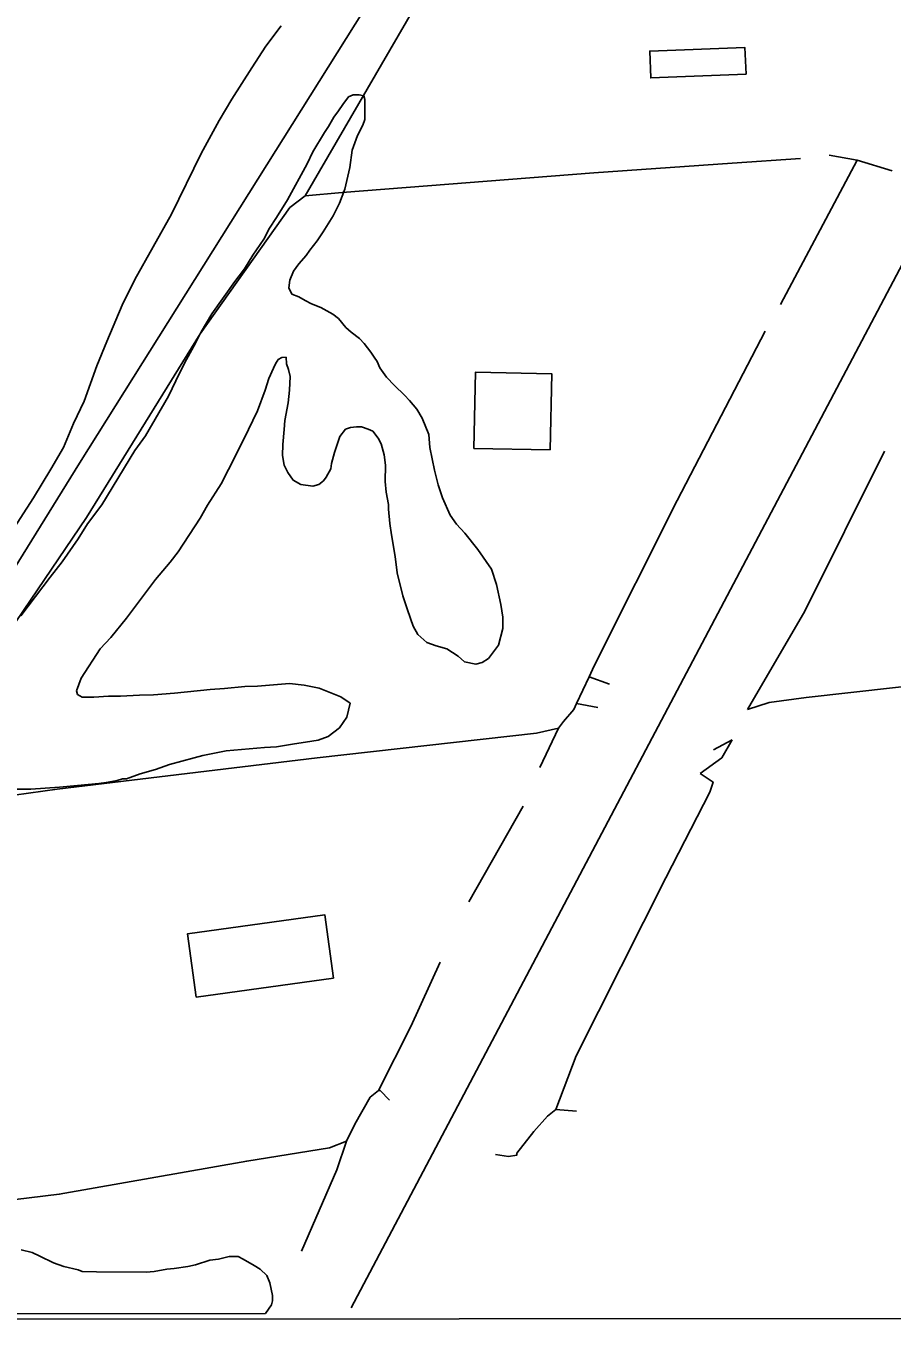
# Model space of a CAD drawing. Extents: x 3297735 to 3335592, y 670436 to 695807.
# Drawn here: x 3302288 to 3302742, y 675812 to 676491 of the extents above; entities that cross this region are included whole.
import ezdxf

# ---------------------------------------------------------------- set-up
doc = ezdxf.new("R2010")
doc.units = 0
for name, color, linetype in [('V-BLDG-OTLN', 7, 'Continuous'), ('V-GRID-FRAM', 7, 'Continuous'), ('V-RAIL-TRAK', 7, 'Continuous'), ('V-ROAD-CNTR', 7, 'Continuous'), ('V-SITE-VEGE', 7, 'Continuous'), ('V-TOPO-SHOR', 7, 'Continuous')]:
    doc.layers.add(name, color=color, linetype=linetype)

msp = doc.modelspace()

# ---------------------------------------------------------------- linework, layer by layer
at = {"layer": 'V-BLDG-OTLN'}
for points in [[(3302665.85, 676465.3), (3302615.88, 676463.41), (3302615.35, 676477.4), (3302665.32, 676479.29)], [(3302563.15, 676268.25), (3302563.96, 676308.24), (3302523.97, 676309.05), (3302523.16, 676269.06)], [(3302449.55, 675991.31), (3302377.62, 675981.35), (3302373.03, 676014.56), (3302444.95, 676024.52)]]:
    msp.add_lwpolyline(points, close=True, dxfattribs=at)
at = {"layer": 'V-GRID-FRAM'}
msp.add_lwpolyline([(3301851.37, 693996.53), (3333375.01, 694028.62), (3333401.46, 675844.07), (3301861.95, 675811.96)], close=True, dxfattribs=at)
at = {"layer": 'V-RAIL-TRAK'}
msp.add_lwpolyline([(3302944.75, 677254.63), (3302885.21, 677161.29), (3302871.56, 677139.84), (3302793.09, 677016.42), (3302702.15, 676873.31), (3302526.2, 676595.64), (3302316.47, 676261.43), (3302147.61, 675988.76), (3302116.78, 675931.62), (3302087.12, 675871.53), (3302067.15, 675830.8), (3302059.45, 675815.1)], dxfattribs=at)
at = {"layer": 'V-ROAD-CNTR'}
msp.add_lwpolyline([(3302458.81, 675818.45), (3302757.79, 676384.7), (3303165.13, 677185.96)], dxfattribs=at)
at = {"layer": 'V-SITE-VEGE'}
for p, q in [((3302422.14, 676490.66), (3302414.14, 676479.96)), ((3302414.14, 676479.96), (3302406.69, 676468.72)), ((3302406.69, 676468.72), (3302396.21, 676452.26)), ((3302396.21, 676452.26), (3302389.58, 676441.01)), ((3302452.25, 676446.06), (3302454.46, 676449.35)), ((3302454.46, 676449.35), (3302457.49, 676453.46)), ((3302457.49, 676453.46), (3302459.96, 676454.56)), ((3302459.96, 676454.56), (3302462.99, 676454.55)), ((3302462.99, 676454.55), (3302465.46, 676453.99)), ((3302465.46, 676453.99), (3302466, 676452.07)), ((3302466, 676452.07), (3302465.98, 676441.63)), ((3302447, 676437.83), (3302449.77, 676442.77)), ((3302449.77, 676442.77), (3302452.25, 676446.06)), ((3302465.98, 676441.63), (3302464.87, 676438.61)), ((3302389.58, 676441.01), (3302380.19, 676423.72)), ((3302438.73, 676424.66), (3302444.8, 676434.81)), ((3302444.8, 676434.81), (3302447, 676437.83)), ((3302464.87, 676438.61), (3302462.1, 676433.12)), ((3302462.1, 676433.12), (3302459.34, 676425.43)), ((3302380.19, 676423.72), (3302364.72, 676391.89)), ((3302435.68, 676418.35), (3302438.73, 676424.66)), ((3302459.34, 676425.43), (3302458.21, 676416.37)), ((3302425.47, 676399.42), (3302435.68, 676418.35)), ((3302458.21, 676416.37), (3302455.43, 676405.11)), ((3302455.43, 676405.11), (3302452.67, 676397.7)), ((3302419.67, 676390.09), (3302425.47, 676399.42)), ((3302452.67, 676397.7), (3302449.35, 676391.11)), ((3302364.72, 676391.89), (3302345.39, 676357.59)), ((3302416.08, 676384.6), (3302419.67, 676390.09)), ((3302449.35, 676391.11), (3302444.11, 676382.61)), ((3302413.05, 676378.84), (3302416.08, 676384.6)), ((3302444.11, 676382.61), (3302441.07, 676377.94)), ((3302407.25, 676370.34), (3302413.05, 676378.84)), ((3302441.07, 676377.94), (3302437.21, 676373.01)), ((3302402.84, 676363.21), (3302407.25, 676370.34)), ((3302435.28, 676370.27), (3302431.42, 676365.88)), ((3302437.21, 676373.01), (3302435.28, 676370.27)), ((3302397.87, 676356.63), (3302402.84, 676363.21)), ((3302428.67, 676362.04), (3302426.73, 676357.37)), ((3302431.42, 676365.88), (3302428.67, 676362.04)), ((3302345.39, 676357.59), (3302338.76, 676344.15)), ((3302385.74, 676339.62), (3302397.87, 676356.63)), ((3302426.73, 676357.37), (3302426.17, 676353.25)), ((3302426.17, 676353.25), (3302427.81, 676349.95)), ((3302427.81, 676349.95), (3302431.37, 676348.57)), ((3302431.37, 676348.57), (3302434.67, 676346.63)), ((3302434.67, 676346.63), (3302437.96, 676344.97)), ((3302338.76, 676344.15), (3302330.74, 676325.21)), ((3302380.21, 676330.29), (3302385.74, 676339.62)), ((3302437.96, 676344.97), (3302442.9, 676343.04)), ((3302442.9, 676343.04), (3302449.21, 676339.45)), ((3302449.21, 676339.45), (3302452.23, 676337.24)), ((3302452.23, 676337.24), (3302456.06, 676332.56)), ((3302377.18, 676324.26), (3302380.21, 676330.29)), ((3302456.06, 676332.56), (3302458.8, 676330.08)), ((3302458.8, 676330.08), (3302463.19, 676326.77)), ((3302463.19, 676326.77), (3302465.66, 676324.02)), ((3302330.74, 676325.21), (3302325.48, 676312.3)), ((3302372.48, 676315.75), (3302377.18, 676324.26)), ((3302465.66, 676324.02), (3302469.22, 676319.61)), ((3302469.22, 676319.61), (3302470.86, 676316.86)), ((3302368.89, 676308.62), (3302372.48, 676315.75)), ((3302419.19, 676313.42), (3302418.08, 676311.23)), ((3302420.57, 676315.62), (3302419.19, 676313.42)), ((3302422.5, 676316.71), (3302420.57, 676315.62)), ((3302424.7, 676316.98), (3302422.5, 676316.71)), ((3302424.96, 676313.41), (3302424.7, 676316.98)), ((3302426.05, 676310.39), (3302424.96, 676313.41)), ((3302470.86, 676316.86), (3302472.5, 676314.66)), ((3302472.5, 676314.66), (3302473.87, 676311.36)), ((3302325.48, 676312.3), (3302318.84, 676293.91)), ((3302363.09, 676296.54), (3302368.89, 676308.62)), ((3302415.6, 676305.74), (3302413.66, 676299.7)), ((3302418.08, 676311.23), (3302415.6, 676305.74)), ((3302426.87, 676306.81), (3302426.05, 676310.39)), ((3302426.57, 676299.67), (3302426.87, 676306.81)), ((3302473.87, 676311.36), (3302477.43, 676306.4)), ((3302477.43, 676306.4), (3302481.54, 676301.99)), ((3302413.66, 676299.7), (3302409.78, 676288.72)), ((3302425.73, 676293.07), (3302426.57, 676299.67)), ((3302481.54, 676301.99), (3302486.74, 676297.03)), ((3302318.84, 676293.91), (3302313.31, 676282.11)), ((3302350.94, 676275.69), (3302363.09, 676296.54)), ((3302424.06, 676283.73), (3302425.73, 676293.07)), ((3302486.74, 676297.03), (3302489.48, 676294.28)), ((3302489.48, 676294.28), (3302493.32, 676289.59)), ((3302409.78, 676288.72), (3302402.6, 676273.9)), ((3302493.32, 676289.59), (3302496.05, 676284.92)), ((3302313.31, 676282.11), (3302308.06, 676269.48)), ((3302422.92, 676271.1), (3302423.77, 676279.07)), ((3302423.77, 676279.07), (3302424.06, 676283.73)), ((3302455.92, 676279.25), (3302452.89, 676275.41)), ((3302458.4, 676280.07), (3302455.92, 676279.25)), ((3302461.69, 676280.34), (3302458.4, 676280.07)), ((3302464.17, 676280.33), (3302461.69, 676280.34)), ((3302467.73, 676279.22), (3302464.17, 676280.33)), ((3302470.2, 676278.11), (3302467.73, 676279.22)), ((3302496.05, 676284.92), (3302499.6, 676276.39)), ((3302345.42, 676268.01), (3302350.94, 676275.69)), ((3302402.6, 676273.9), (3302394.58, 676257.99)), ((3302452.89, 676275.41), (3302450.12, 676266.91)), ((3302472.95, 676274.54), (3302470.2, 676278.11)), ((3302474.58, 676271.51), (3302472.95, 676274.54)), ((3302499.6, 676276.39), (3302500.13, 676269.52)), ((3302308.06, 676269.48), (3302301.43, 676258.24)), ((3302328.04, 676239.48), (3302345.42, 676268.01)), ((3302422.91, 676265.33), (3302422.92, 676271.1)), ((3302423.72, 676260.38), (3302422.91, 676265.33)), ((3302450.12, 676266.91), (3302448.45, 676261.14)), ((3302476.22, 676265.73), (3302474.58, 676271.51)), ((3302476.75, 676260.24), (3302476.22, 676265.73)), ((3302500.13, 676269.52), (3302502.58, 676257.69)), ((3302301.43, 676258.24), (3302292.32, 676243.15)), ((3302425.63, 676256.53), (3302423.72, 676260.38)), ((3302448.17, 676258.39), (3302445.68, 676254)), ((3302448.45, 676261.14), (3302448.17, 676258.39)), ((3302476.73, 676251.72), (3302476.75, 676260.24)), ((3302394.58, 676257.99), (3302390.72, 676250.58)), ((3302428.37, 676252.4), (3302425.63, 676256.53)), ((3302432.48, 676250.19), (3302428.37, 676252.4)), ((3302444.31, 676252.08), (3302441.83, 676250.16)), ((3302445.68, 676254), (3302444.31, 676252.08)), ((3302477.26, 676246.22), (3302476.73, 676251.72)), ((3302502.58, 676257.69), (3302504.48, 676249.99)), ((3302390.72, 676250.58), (3302383.54, 676239.33)), ((3302438.8, 676249.35), (3302432.48, 676250.19)), ((3302441.83, 676250.16), (3302438.8, 676249.35)), ((3302478.35, 676239.62), (3302477.26, 676246.22)), ((3302504.48, 676249.99), (3302506.66, 676243.12)), ((3302292.32, 676243.15), (3302280.18, 676224.49)), ((3302320.59, 676229.61), (3302328.04, 676239.48)), ((3302383.54, 676239.33), (3302379.68, 676232.47)), ((3302478.34, 676237.15), (3302478.35, 676239.62)), ((3302506.66, 676243.12), (3302510.75, 676234.04)), ((3302379.68, 676232.47), (3302368.09, 676214.91)), ((3302479.14, 676229.73), (3302478.34, 676237.15)), ((3302510.75, 676234.04), (3302514.04, 676229.36)), ((3302315.62, 676221.65), (3302320.59, 676229.61)), ((3302479.95, 676223.68), (3302479.14, 676229.73)), ((3302514.04, 676229.36), (3302518.43, 676224.68)), ((3302518.43, 676224.68), (3302525.27, 676216.14)), ((3302307.35, 676209.58), (3302315.62, 676221.65)), ((3302481.84, 676212.41), (3302479.95, 676223.68)), ((3302368.09, 676214.91), (3302363.95, 676209.43)), ((3302482.92, 676203.89), (3302481.84, 676212.41)), ((3302525.27, 676216.14), (3302532.39, 676205.68)), ((3302301, 676201.63), (3302307.35, 676209.58)), ((3302363.95, 676209.43), (3302356.23, 676200.38)), ((3302485.91, 676191.79), (3302482.92, 676203.89)), ((3302532.39, 676205.68), (3302535.11, 676197.7)), ((3302285.56, 676181.34), (3302301, 676201.63)), ((3302356.23, 676200.38), (3302341.07, 676180.09)), ((3302535.11, 676197.7), (3302537.29, 676187.25)), ((3302488.36, 676184.36), (3302485.91, 676191.79)), ((3302491.36, 676175.84), (3302488.36, 676184.36)), ((3302537.29, 676187.25), (3302538.37, 676180.66)), ((3302341.07, 676180.09), (3302332.8, 676169.94)), ((3302538.37, 676180.66), (3302538.35, 676174.61)), ((3302332.8, 676169.94), (3302327.28, 676163.92)), ((3302493.82, 676171.44), (3302491.36, 676175.84)), ((3302498.48, 676167.3), (3302493.82, 676171.44)), ((3302538.35, 676174.61), (3302536.13, 676165.83)), ((3302327.28, 676163.92), (3302317.35, 676148.55)), ((3302503.43, 676165.64), (3302498.48, 676167.3)), ((3302508.92, 676163.97), (3302503.43, 676165.64)), ((3302514.95, 676160.11), (3302508.92, 676163.97)), ((3302536.13, 676165.83), (3302530.89, 676158.97)), ((3302518.24, 676157.08), (3302514.95, 676160.11)), ((3302524.28, 676155.96), (3302518.24, 676157.08)), ((3302527.58, 676156.78), (3302524.28, 676155.96)), ((3302530.89, 676158.97), (3302527.58, 676156.78)), ((3302317.35, 676148.55), (3302314.86, 676141.96)), ((3302384.93, 676142.6), (3302392.35, 676143.13)), ((3302392.35, 676143.13), (3302403.07, 676144.2)), ((3302403.07, 676144.2), (3302409.67, 676144.46)), ((3302409.67, 676144.46), (3302426.43, 676145.79)), ((3302426.43, 676145.79), (3302434.12, 676144.94)), ((3302434.12, 676144.94), (3302442.09, 676143.27)), ((3302442.09, 676143.27), (3302453.34, 676138.84)), ((3302314.86, 676141.96), (3302315.4, 676140.04)), ((3302315.4, 676140.04), (3302317.87, 676138.66)), ((3302317.87, 676138.66), (3302323.92, 676138.64)), ((3302323.92, 676138.64), (3302331.61, 676139.17)), ((3302331.61, 676139.17), (3302337.93, 676139.16)), ((3302337.93, 676139.16), (3302347.83, 676139.68)), ((3302347.83, 676139.68), (3302355.25, 676139.93)), ((3302355.25, 676139.93), (3302366.24, 676140.73)), ((3302366.24, 676140.73), (3302384.93, 676142.6)), ((3302453.34, 676138.84), (3302458.28, 676135.53)), ((3302458.28, 676135.53), (3302456.61, 676128.12)), ((3302452.75, 676122.63), (3302446.69, 676117.98)), ((3302456.61, 676128.12), (3302452.75, 676122.63)), ((3302441.46, 676116.07), (3302434.87, 676114.99)), ((3302446.69, 676117.98), (3302441.46, 676116.07)), ((3302393.36, 676110.43), (3302380.99, 676107.99)), ((3302413.43, 676112.3), (3302393.36, 676110.43)), ((3302419.75, 676112.55), (3302413.43, 676112.3)), ((3302429.09, 676114.18), (3302419.75, 676112.55)), ((3302434.87, 676114.99), (3302429.09, 676114.18)), ((3302363.67, 676103.36), (3302356.24, 676100.64)), ((3302376.59, 676106.9), (3302363.67, 676103.36)), ((3302380.99, 676107.99), (3302376.59, 676106.9)), ((3302338.92, 676095.74), (3302336.17, 676094.92)), ((3302341.11, 676095.73), (3302338.92, 676095.74)), ((3302348.27, 676098.46), (3302341.11, 676095.73)), ((3302356.24, 676100.64), (3302348.27, 676098.46)), ((3302290.81, 676090.37), (3302269.38, 676090.43)), ((3302305.93, 676091.43), (3302290.81, 676090.37)), ((3302315.27, 676092.23), (3302305.93, 676091.43)), ((3302326.54, 676093.3), (3302315.27, 676092.23)), ((3302330.39, 676093.83), (3302326.54, 676093.3)), ((3302336.17, 676094.92), (3302330.39, 676093.83)), ((3302285.77, 675848.84), (3302291.53, 675847.46)), ((3302291.53, 675847.46), (3302295.65, 675845.52)), ((3302295.65, 675845.52), (3302302.78, 675841.93)), ((3302389.35, 675843.89), (3302394.85, 675845.25)), ((3302394.85, 675845.25), (3302399.52, 675845.24)), ((3302399.52, 675845.24), (3302402.26, 675843.86)), ((3302302.78, 675841.93), (3302308.27, 675839.99)), ((3302308.27, 675839.99), (3302315.69, 675838.32)), ((3302315.69, 675838.32), (3302317.88, 675837.49)), ((3302317.88, 675837.49), (3302325.3, 675837.2)), ((3302351.41, 675837.13), (3302355.53, 675837.39)), ((3302355.53, 675837.39), (3302362.13, 675838.75)), ((3302362.13, 675838.75), (3302365.98, 675839.01)), ((3302365.98, 675839.01), (3302373.12, 675840.09)), ((3302373.12, 675840.09), (3302377.25, 675840.9)), ((3302377.25, 675840.9), (3302384.67, 675843.36)), ((3302384.67, 675843.36), (3302389.35, 675843.89)), ((3302402.26, 675843.86), (3302408.02, 675840.55)), ((3302408.02, 675840.55), (3302411.04, 675838.61)), ((3302411.04, 675838.61), (3302414.6, 675835.31)), ((3302325.3, 675837.2), (3302351.41, 675837.13)), ((3302414.6, 675835.31), (3302416.24, 675831.46)), ((3302416.24, 675831.46), (3302417.6, 675824.86)), ((3302417.6, 675824.86), (3302417.59, 675822.11)), ((3302417.03, 675819.91), (3302413.84, 675815.46)), ((3302417.59, 675822.11), (3302417.03, 675819.91)), ((3302413.84, 675815.46), (3302205.3, 675815.25))]:
    msp.add_line(p, q, dxfattribs=at)
at = {"layer": 'V-TOPO-SHOR'}
for p, q in [((3302516.99, 676543.2), (3302434.67, 676401.54)), ((3302724.13, 676420.23), (3302709.51, 676422.87)), ((3302594.3, 676145.52), (3302583.55, 676149.32)), ((3302588.1, 676133.19), (3302577.04, 676135.31)), ((3302557.82, 676101.78), (3302567.56, 676122.39)), ((3302658.6, 676116.24), (3302648.89, 676110.98)), ((3302520.59, 676031.32), (3302548.95, 676081.52))]:
    msp.add_line(p, q, dxfattribs=at)
for points in [[(3302694.46, 676421.14), (3302658.63, 676418.64), (3302586.04, 676413.53), (3302454.15, 676403.26), (3302434.67, 676401.54), (3302426.69, 676395.37), (3302379.6, 676329.12)], [(3302742.41, 676414.71), (3302724.13, 676420.23), (3302683.91, 676344.59)], [(3302379.6, 676329.12), (3302320.05, 676232.81), (3302253.41, 676134.75), (3302227.63, 676095.88)], [(3302675.94, 676330.51), (3302629.83, 676241.71), (3302586.23, 676155.09), (3302583.55, 676149.32), (3302577.04, 676135.31), (3302575.55, 676132.11), (3302570.23, 676125.93), (3302567.56, 676122.39), (3302556.05, 676119.77), (3302440.96, 676106.81), (3302304.62, 676090.36), (3302229.36, 676079.94)], [(3302738.39, 676267.72), (3302696.65, 676183.66), (3302666.58, 676132.1)], [(3303396.49, 676220.57), (3303341.69, 676213.65), (3303294.86, 676212.01), (3303215.31, 676201.62), (3303141.06, 676189.45), (3303011.13, 676174.78), (3302907.72, 676162.69), (3302791.05, 676148.86), (3302697.37, 676138.52), (3302677.92, 676135.92), (3302666.58, 676132.1)], [(3302658.6, 676116.24), (3302653.1, 676106.83), (3302641.8, 676098.65)], [(3302566.14, 675922.38), (3302576.79, 675950.57), (3302623.79, 676043.93), (3302646.84, 676088.85), (3302648.62, 676094.13), (3302641.8, 676098.65)], [(3302505.52, 675999.61), (3302490.08, 675965.85), (3302473.23, 675932.37)], [(3302478.86, 675927.37), (3302474.12, 675932.36), (3302473.23, 675932.37), (3302468.8, 675928.84), (3302460.8, 675914.7), (3302456.35, 675905.86), (3302447.49, 675902.34), (3302404.1, 675895.38), (3302305.81, 675877.95), (3302234.1, 675869.29), (3302113.68, 675849.26)], [(3302576.94, 675921.56), (3302566.14, 675922.38), (3302561.7, 675918.85), (3302554.6, 675910.91), (3302545.72, 675899.42), (3302545.72, 675898.54), (3302541.29, 675897.67), (3302534.55, 675898.74)], [(3302432.79, 675848.12), (3302451.31, 675890.77), (3302456.35, 675905.86)]]:
    msp.add_lwpolyline(points, dxfattribs=at)

doc.saveas('drawing.dxf')
